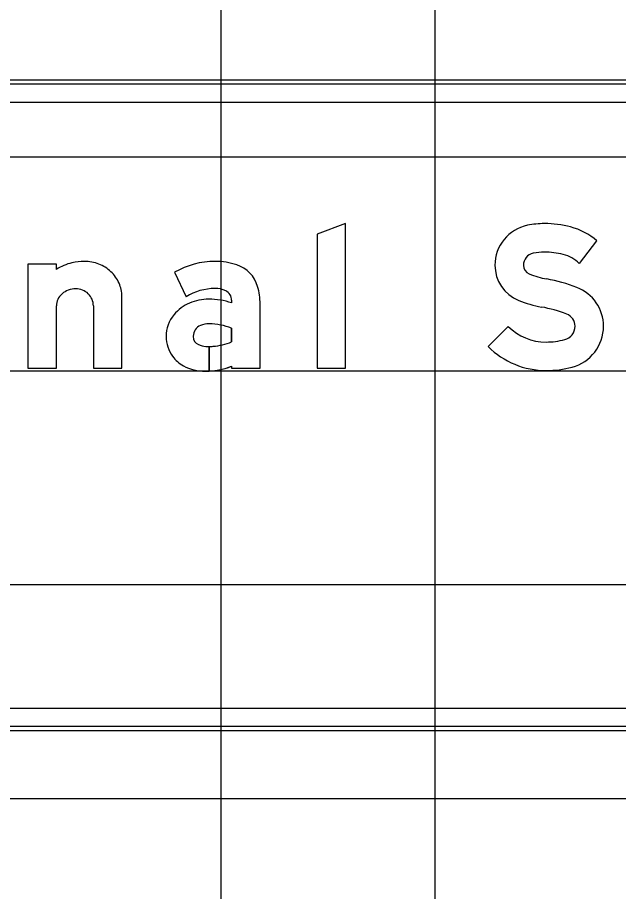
# Model space of a CAD drawing. Extents: x 1797809 to 2198143, y 249608 to 1237864.
# Drawn here: x 2196308.8 to 2196314.42, y 1237293.24 to 1237301.41 of the extents above; entities that cross this region are included whole.
import ezdxf

# ---------------------------------------------------------------- set-up
doc = ezdxf.new("R2010")
doc.units = 0
for name, color, linetype in [('GSBWFILL', 7, 'Continuous'), ('GSCOLORFILL', 7, 'Continuous'), ('GSDIMS', 7, 'Continuous'), ('GSOUTLINE', 7, 'Continuous'), ('GSSHT', 7, 'Continuous')]:
    doc.layers.add(name, color=color, linetype=linetype)

msp = doc.modelspace()

# ---------------------------------------------------------------- linework, layer by layer
at = {"layer": 'GSBWFILL'}
msp.add_line((2196309.5129, 1237298.7129), (2196309.5129, 1237298.1287), dxfattribs=at)
msp.add_lwpolyline([(2196311.8705, 1237298.1287), (2196311.8705, 1237299.484), (2196311.6041, 1237299.383), (2196311.6041, 1237298.1287)], close=True, dxfattribs=at)
for points in [[(2196314.0551, 1237299.1091), (2196314.2198, 1237299.3193)], [(2196309.1666, 1237299.053), (2196309.1666, 1237299.1011), (2196308.9002, 1237299.1011), (2196308.9002, 1237298.1287), (2196309.1666, 1237298.1287), (2196309.1666, 1237298.7129)], [(2196310.2724, 1237299.0277), (2196310.3793, 1237298.7968)], [(2196309.5129, 1237298.1287), (2196309.7793, 1237298.1287), (2196309.7793, 1237298.8006)], [(2196310.8049, 1237298.7644), (2196310.8049, 1237298.7398)], [(2196310.8049, 1237298.1474), (2196310.8049, 1237298.1287), (2196311.0713, 1237298.1287), (2196311.0713, 1237298.7298)], [(2196310.8049, 1237298.504), (2196310.8049, 1237298.3746)], [(2196313.3901, 1237298.5202), (2196313.2025, 1237298.331)], [(2196310.5952, 1237298.103), (2196310.5952, 1237298.3315)], [(2196310.5953, 1237298.3315), (2196310.5953, 1237298.103)]]:
    msp.add_lwpolyline(points, dxfattribs=at)
for centre, radius, start, end in [((2196313.6475, 1237299.0919), 0.3816, 101.61719, 180), ((2196313.7286, 1237298.697), 0.7847, 90, 101.61719), ((2196313.7286, 1237298.5195), 0.9622, 75.27778, 90), ((2196313.8179, 1237298.8593), 0.6109, 48.85971, 75.27778), ((2196313.6475, 1237299.0919), 0.1152, 101.61719, 180), ((2196313.7286, 1237298.697), 0.5183, 90, 101.61719), ((2196313.7286, 1237298.5195), 0.6958, 75.27778, 90), ((2196313.8179, 1237298.8593), 0.3445, 46.49255, 75.27778), ((2196313.6194, 1237299.0919), 0.3535, 180, 248.20794), ((2196313.6194, 1237299.0919), 0.0871, 180, 248.20794), ((2196313.9097, 1237299.818), 0.8691, 248.20794, 259.44884), ((2196313.4536, 1237297.3694), 1.6216, 69.11292, 79.44884), ((2196313.8934, 1237298.5219), 0.3881, 0, 69.11292), ((2196313.9097, 1237299.818), 1.1355, 248.20794, 259.44884), ((2196313.4536, 1237297.3694), 1.3552, 69.11292, 79.44884), ((2196313.8934, 1237298.5219), 0.1217, 360, 69.11292), ((2196313.7449, 1237298.8781), 0.5039, 225.25279, 270), ((2196313.8857, 1237298.5219), 0.1293, 284.89259, 360), ((2196313.8857, 1237298.5219), 0.3957, 284.89259, 360), ((2196313.7449, 1237299.0517), 0.6775, 270, 284.89259), ((2196313.7449, 1237298.8781), 0.7703, 225.25279, 270), ((2196313.7449, 1237299.0517), 0.9439, 270, 284.89259)]:
    msp.add_arc(centre, radius, start, end, dxfattribs=at)
for centre, major_axis, ratio, start_param, end_param in [((2196309.4243, 1237298.6484), (0, 0.4797), 0.999993, 0.235088, 0.567132), ((2196309.4288, 1237298.5949), (0, 0.5328), 0.999993, 0, 0.219986), ((2196309.4288, 1237298.7527), (0, 0.375), 0.999993, 5.914285, 6.283185), ((2196309.4378, 1237298.7761), (0, 0.35), 0.999993, 5.532258, 5.914285), ((2196310.6502, 1237298.3642), (0, 0.7635), 0.999995, 0, 0.517719), ((2196310.6502, 1237298.4757), (0, 0.652), 0.999995, 5.96613, 6.283185), ((2196309.4518, 1237298.791), (0, 0.3295), 0.999993, 5.130076, 5.532258), ((2196310.7601, 1237298.8105), (0, 0.2997), 0.999995, 4.997165, 5.96613), ((2196309.3404, 1237298.687), (0, 0.1833), 0.999993, 0.345704, 0.715718), ((2196309.3493, 1237298.6621), (0, 0.2097), 0.999993, 0, 0.345704), ((2196309.3493, 1237298.7036), (0, 0.1683), 0.999993, 5.900624, 6.283185), ((2196309.3512, 1237298.7081), (0, 0.1634), 0.999993, 5.51227, 5.900624), ((2196309.4734, 1237298.8006), (0, 0.3059), 0.999993, 4.712389, 5.130076), ((2196310.6502, 1237298.3642), (0, 0.5104), 0.999995, 0, 0.559495), ((2196310.6598, 1237298.6731), (0, 0.2018), 0.999995, 5.822746, 6.330435), ((2196310.705, 1237298.7644), (0, 0.0999), 0.999995, 4.712389, 5.822746), ((2196310.4843, 1237298.7298), (0, 0.587), 0.999995, 4.712389, 4.997165), ((2196309.3053, 1237298.7129), (0, 0.1388), 0.999993, 1.126231, 1.570796), ((2196309.3266, 1237298.7028), (0, 0.1623), 0.999993, 0.715718, 1.126231), ((2196309.354, 1237298.711), (0, 0.1593), 0.999993, 5.115435, 5.51227), ((2196309.3584, 1237298.7129), (0, 0.1545), 0.999993, 4.712389, 5.115435), ((2196310.5913, 1237298.3179), (0, 0.4568), 0.999995, 0, 0.404512), ((2196310.5913, 1237298.1022), (0, 0.6725), 0.999995, 5.959871, 6.283185), ((2196310.56, 1237298.3859), (0, 0.382), 0.999995, 0.399285, 0.87593), ((2196310.513, 1237298.425), (0, 0.3208), 0.999995, 0.87593, 1.570796), ((2196310.5585, 1237298.4253), (0, 0.1132), 0.999995, 0.408547, 1.530785), ((2196310.5901, 1237298.3525), (0, 0.1926), 0.999995, 6.259455, 6.691732), ((2196310.5761, 1237297.8904), (0, 0.6549), 0.999995, 5.926185, 6.254823), ((2196310.4989, 1237298.425), (0, 0.3066), 0.999995, 1.570796, 2.21394), ((2196310.5659, 1237298.425), (0, 0.1206), 0.999995, 1.530785, 1.570796), ((2196310.5252, 1237298.425), (0, 0.0799), 0.999995, 1.570796, 2.757027), ((2196310.5797, 1237298.9476), (0, 0.6157), 0.999995, 3.228562, 3.516221), ((2196310.5952, 1237298.5979), (0, 0.2664), 0.999995, 2.757027, 3.141593), ((2196310.5952, 1237298.5979), (0, 0.2664), 0.999995, 3.141843, 3.28451), ((2196310.5261, 1237298.4454), (0, 0.3406), 0.999995, 2.21394, 2.611125), ((2196310.561, 1237298.5604), (0, 0.4583), 0.999995, 2.672443, 3.141593), ((2196310.561, 1237298.782), (0, 0.6799), 0.999995, 3.192057, 3.508644), ((2196310.561, 1237298.782), (0, 0.6799), 0.999995, 3.141593, 3.191959)]:
    msp.add_ellipse(centre, major_axis=major_axis, ratio=ratio, start_param=start_param, end_param=end_param, dxfattribs=at)
at = {"layer": 'GSCOLORFILL'}
for p, q in [((2196318.3697, 1237300.7844), (2196303.0434, 1237300.7844)), ((2196303.0434, 1237300.6179), (2196318.3697, 1237300.6179)), ((2196309.5129, 1237298.7129), (2196309.5129, 1237298.1287)), ((2196318.3697, 1237294.9486), (2196303.045, 1237294.9486)), ((2196303.045, 1237294.7821), (2196318.3697, 1237294.7821))]:
    msp.add_line(p, q, dxfattribs=at)
msp.add_lwpolyline([(2196311.8705, 1237298.1287), (2196311.8705, 1237299.484), (2196311.6041, 1237299.383), (2196311.6041, 1237298.1287)], close=True, dxfattribs=at)
for points in [[(2196314.0551, 1237299.1091), (2196314.2198, 1237299.3193)], [(2196309.1666, 1237299.053), (2196309.1666, 1237299.1011), (2196308.9002, 1237299.1011), (2196308.9002, 1237298.1287), (2196309.1666, 1237298.1287), (2196309.1666, 1237298.7129)], [(2196310.2724, 1237299.0277), (2196310.3793, 1237298.7968)], [(2196309.5129, 1237298.1287), (2196309.7793, 1237298.1287), (2196309.7793, 1237298.8006)], [(2196310.8049, 1237298.7644), (2196310.8049, 1237298.7398)], [(2196310.8049, 1237298.1474), (2196310.8049, 1237298.1287), (2196311.0713, 1237298.1287), (2196311.0713, 1237298.7298)], [(2196310.8049, 1237298.504), (2196310.8049, 1237298.3746)], [(2196313.3901, 1237298.5202), (2196313.2025, 1237298.331)], [(2196310.5952, 1237298.103), (2196310.5952, 1237298.3315)], [(2196310.5953, 1237298.3315), (2196310.5953, 1237298.103)]]:
    msp.add_lwpolyline(points, dxfattribs=at)
for centre, radius, start, end in [((2196313.6475, 1237299.0919), 0.3816, 101.61719, 180), ((2196313.7286, 1237298.697), 0.7847, 90, 101.61719), ((2196313.7286, 1237298.5195), 0.9622, 75.27778, 90), ((2196313.8179, 1237298.8593), 0.6109, 48.85971, 75.27778), ((2196313.6475, 1237299.0919), 0.1152, 101.61719, 180), ((2196313.7286, 1237298.697), 0.5183, 90, 101.61719), ((2196313.7286, 1237298.5195), 0.6958, 75.27778, 90), ((2196313.8179, 1237298.8593), 0.3445, 46.49255, 75.27778), ((2196313.6194, 1237299.0919), 0.3535, 180, 248.20794), ((2196313.6194, 1237299.0919), 0.0871, 180, 248.20794), ((2196313.9097, 1237299.818), 0.8691, 248.20794, 259.44884), ((2196313.4536, 1237297.3694), 1.6216, 69.11292, 79.44884), ((2196313.8934, 1237298.5219), 0.3881, 0, 69.11292), ((2196313.9097, 1237299.818), 1.1355, 248.20794, 259.44884), ((2196313.4536, 1237297.3694), 1.3552, 69.11292, 79.44884), ((2196313.8934, 1237298.5219), 0.1217, 360, 69.11292), ((2196313.7449, 1237298.8781), 0.5039, 225.25279, 270), ((2196313.8857, 1237298.5219), 0.1293, 284.89259, 360), ((2196313.8857, 1237298.5219), 0.3957, 284.89259, 360), ((2196313.7449, 1237299.0517), 0.6775, 270, 284.89259), ((2196313.7449, 1237298.8781), 0.7703, 225.25279, 270), ((2196313.7449, 1237299.0517), 0.9439, 270, 284.89259)]:
    msp.add_arc(centre, radius, start, end, dxfattribs=at)
for centre, major_axis, ratio, start_param, end_param in [((2196309.4243, 1237298.6484), (0, 0.4797), 0.999993, 0.235088, 0.567132), ((2196309.4288, 1237298.5949), (0, 0.5328), 0.999993, 0, 0.219986), ((2196309.4288, 1237298.7527), (0, 0.375), 0.999993, 5.914285, 6.283185), ((2196309.4378, 1237298.7761), (0, 0.35), 0.999993, 5.532258, 5.914285), ((2196310.6502, 1237298.3642), (0, 0.7635), 0.999995, 0, 0.517719), ((2196310.6502, 1237298.4757), (0, 0.652), 0.999995, 5.96613, 6.283185), ((2196309.4518, 1237298.791), (0, 0.3295), 0.999993, 5.130076, 5.532258), ((2196310.7601, 1237298.8105), (0, 0.2997), 0.999995, 4.997165, 5.96613), ((2196309.3404, 1237298.687), (0, 0.1833), 0.999993, 0.345704, 0.715718), ((2196309.3493, 1237298.6621), (0, 0.2097), 0.999993, 0, 0.345704), ((2196309.3493, 1237298.7036), (0, 0.1683), 0.999993, 5.900624, 6.283185), ((2196309.3512, 1237298.7081), (0, 0.1634), 0.999993, 5.51227, 5.900624), ((2196309.4734, 1237298.8006), (0, 0.3059), 0.999993, 4.712389, 5.130076), ((2196310.6502, 1237298.3642), (0, 0.5104), 0.999995, 0, 0.559495), ((2196310.6598, 1237298.6731), (0, 0.2018), 0.999995, 5.822746, 6.330435), ((2196310.705, 1237298.7644), (0, 0.0999), 0.999995, 4.712389, 5.822746), ((2196310.4843, 1237298.7298), (0, 0.587), 0.999995, 4.712389, 4.997165), ((2196309.3053, 1237298.7129), (0, 0.1388), 0.999993, 1.126231, 1.570796), ((2196309.3266, 1237298.7028), (0, 0.1623), 0.999993, 0.715718, 1.126231), ((2196309.354, 1237298.711), (0, 0.1593), 0.999993, 5.115435, 5.51227), ((2196309.3584, 1237298.7129), (0, 0.1545), 0.999993, 4.712389, 5.115435), ((2196310.5913, 1237298.3179), (0, 0.4568), 0.999995, 0, 0.404512), ((2196310.5913, 1237298.1022), (0, 0.6725), 0.999995, 5.959871, 6.283185), ((2196310.56, 1237298.3859), (0, 0.382), 0.999995, 0.399285, 0.87593), ((2196310.513, 1237298.425), (0, 0.3208), 0.999995, 0.87593, 1.570796), ((2196310.5585, 1237298.4253), (0, 0.1132), 0.999995, 0.408547, 1.530785), ((2196310.5901, 1237298.3525), (0, 0.1926), 0.999995, 6.259455, 6.691732), ((2196310.5761, 1237297.8904), (0, 0.6549), 0.999995, 5.926185, 6.254823), ((2196310.4989, 1237298.425), (0, 0.3066), 0.999995, 1.570796, 2.21394), ((2196310.5659, 1237298.425), (0, 0.1206), 0.999995, 1.530785, 1.570796), ((2196310.5252, 1237298.425), (0, 0.0799), 0.999995, 1.570796, 2.757027), ((2196310.5797, 1237298.9476), (0, 0.6157), 0.999995, 3.228562, 3.516221), ((2196310.5952, 1237298.5979), (0, 0.2664), 0.999995, 2.757027, 3.141593), ((2196310.5952, 1237298.5979), (0, 0.2664), 0.999995, 3.141843, 3.28451), ((2196310.5261, 1237298.4454), (0, 0.3406), 0.999995, 2.21394, 2.611125), ((2196310.561, 1237298.5604), (0, 0.4583), 0.999995, 2.672443, 3.141593), ((2196310.561, 1237298.782), (0, 0.6799), 0.999995, 3.192057, 3.508644), ((2196310.561, 1237298.782), (0, 0.6799), 0.999995, 3.141593, 3.191959)]:
    msp.add_ellipse(centre, major_axis=major_axis, ratio=ratio, start_param=start_param, end_param=end_param, dxfattribs=at)
at = {"layer": 'GSDIMS'}
for p, q in [((2196286.0795, 1237300.8249), (2196326.215, 1237300.8249)), ((2196286.0795, 1237294.7416), (2196326.215, 1237294.7416))]:
    msp.add_line(p, q, dxfattribs=at)
at = {"layer": 'GSOUTLINE'}
msp.add_line((2196309.5129, 1237298.7129), (2196309.5129, 1237298.1287), dxfattribs=at)
msp.add_lwpolyline([(2196311.8705, 1237298.1287), (2196311.8705, 1237299.484), (2196311.6041, 1237299.383), (2196311.6041, 1237298.1287)], close=True, dxfattribs=at)
for points in [[(2196314.0551, 1237299.1091), (2196314.2198, 1237299.3193)], [(2196309.1666, 1237299.053), (2196309.1666, 1237299.1011), (2196308.9002, 1237299.1011), (2196308.9002, 1237298.1287), (2196309.1666, 1237298.1287), (2196309.1666, 1237298.7129)], [(2196310.2724, 1237299.0277), (2196310.3793, 1237298.7968)], [(2196309.5129, 1237298.1287), (2196309.7793, 1237298.1287), (2196309.7793, 1237298.8006)], [(2196310.8049, 1237298.7644), (2196310.8049, 1237298.7398)], [(2196310.8049, 1237298.1474), (2196310.8049, 1237298.1287), (2196311.0713, 1237298.1287), (2196311.0713, 1237298.7298)], [(2196310.8049, 1237298.3746), (2196310.8049, 1237298.504)], [(2196313.3901, 1237298.5202), (2196313.2025, 1237298.331)]]:
    msp.add_lwpolyline(points, dxfattribs=at)
for centre, radius, start, end in [((2196313.6475, 1237299.0919), 0.3816, 101.61719, 180), ((2196313.7286, 1237298.697), 0.7847, 90, 101.61719), ((2196313.7286, 1237298.5195), 0.9622, 75.27778, 90), ((2196313.8179, 1237298.8593), 0.6109, 48.85971, 75.27778), ((2196313.6475, 1237299.0919), 0.1152, 101.61719, 180), ((2196313.7286, 1237298.697), 0.5183, 90, 101.61719), ((2196313.7286, 1237298.5195), 0.6958, 75.27778, 90), ((2196313.8179, 1237298.8593), 0.3445, 46.49255, 75.27778), ((2196313.6194, 1237299.0919), 0.3535, 180, 248.20794), ((2196313.6194, 1237299.0919), 0.0871, 180, 248.20794), ((2196313.9097, 1237299.818), 0.8691, 248.20794, 259.44884), ((2196313.4536, 1237297.3694), 1.6216, 69.11292, 79.44884), ((2196313.8934, 1237298.5219), 0.3881, 0, 69.11292), ((2196313.9097, 1237299.818), 1.1355, 248.20794, 259.44884), ((2196313.4536, 1237297.3694), 1.3552, 69.11292, 79.44884), ((2196313.8934, 1237298.5219), 0.1217, 360, 69.11292), ((2196313.7449, 1237298.8781), 0.5039, 225.25279, 270), ((2196313.8857, 1237298.5219), 0.1293, 284.89259, 360), ((2196313.8857, 1237298.5219), 0.3957, 284.89259, 360), ((2196313.7449, 1237299.0517), 0.6775, 270, 284.89259), ((2196313.7449, 1237298.8781), 0.7703, 225.25279, 270), ((2196313.7449, 1237299.0517), 0.9439, 270, 284.89259)]:
    msp.add_arc(centre, radius, start, end, dxfattribs=at)
for centre, major_axis, ratio, start_param, end_param in [((2196309.4243, 1237298.6484), (0, 0.4797), 0.999993, 0.235088, 0.567132), ((2196309.4288, 1237298.5949), (0, 0.5328), 0.999993, 0, 0.219986), ((2196309.4288, 1237298.7527), (0, 0.375), 0.999993, 5.914285, 6.283185), ((2196309.4378, 1237298.7761), (0, 0.35), 0.999993, 5.532258, 5.914285), ((2196310.6502, 1237298.3642), (0, 0.7635), 0.999995, 6.283185, 6.800904), ((2196310.6502, 1237298.4757), (0, 0.652), 0.999995, 5.96613, 6.283185), ((2196309.4518, 1237298.791), (0, 0.3295), 0.999993, 5.130076, 5.532258), ((2196310.7601, 1237298.8105), (0, 0.2997), 0.999995, 4.997165, 5.96613), ((2196309.3404, 1237298.687), (0, 0.1833), 0.999993, 0.345704, 0.715718), ((2196309.3493, 1237298.6621), (0, 0.2097), 0.999993, 0, 0.345704), ((2196309.3493, 1237298.7036), (0, 0.1683), 0.999993, 5.900624, 6.283185), ((2196309.3512, 1237298.7081), (0, 0.1634), 0.999993, 5.51227, 5.900624), ((2196309.4734, 1237298.8006), (0, 0.3059), 0.999993, 4.712389, 5.130076), ((2196310.6502, 1237298.3642), (0, 0.5104), 0.999995, 0, 0.559495), ((2196310.6598, 1237298.6731), (0, 0.2018), 0.999995, 5.822746, 6.330435), ((2196310.705, 1237298.7644), (0, 0.0999), 0.999995, 4.712389, 5.822746), ((2196310.4843, 1237298.7298), (0, 0.587), 0.999995, 4.712389, 4.997165), ((2196309.3053, 1237298.7129), (0, 0.1388), 0.999993, 1.126231, 1.570796), ((2196309.3266, 1237298.7028), (0, 0.1623), 0.999993, 0.715718, 1.126231), ((2196309.354, 1237298.711), (0, 0.1593), 0.999993, 5.115435, 5.51227), ((2196309.3584, 1237298.7129), (0, 0.1545), 0.999993, 4.712389, 5.115435), ((2196310.5913, 1237298.3179), (0, 0.4568), 0.999995, 0, 0.404512), ((2196310.5913, 1237298.1022), (0, 0.6725), 0.999995, 5.959871, 6.283185), ((2196310.56, 1237298.3859), (0, 0.382), 0.999995, 0.399285, 0.87593), ((2196310.513, 1237298.425), (0, 0.3208), 0.999995, 0.87593, 1.570796), ((2196310.5585, 1237298.4253), (0, 0.1132), 0.999995, 0.408547, 1.530785), ((2196310.5901, 1237298.3525), (0, 0.1926), 0.999995, 6.25958, 6.691732), ((2196310.5944, 1237298.535), (0, 0.00999), 0.999995, 6.254787, 6.25958), ((2196310.5761, 1237297.8904), (0, 0.6549), 0.999995, 5.926185, 6.254787), ((2196310.4989, 1237298.425), (0, 0.3066), 0.999995, 1.570796, 2.21394), ((2196310.5659, 1237298.425), (0, 0.1206), 0.999995, 1.530785, 1.570796), ((2196310.5252, 1237298.425), (0, 0.0799), 0.999995, 1.570796, 2.757027), ((2196310.5797, 1237298.9476), (0, 0.6157), 0.999995, 3.228562, 3.516221), ((2196310.5952, 1237298.5979), (0, 0.2664), 0.999995, 2.757027, 3.28451), ((2196310.5261, 1237298.4454), (0, 0.3406), 0.999995, 2.21394, 2.611125), ((2196310.561, 1237298.5604), (0, 0.4583), 0.999995, 2.672443, 3.141593), ((2196310.561, 1237298.782), (0, 0.6799), 0.999995, 3.141593, 3.508644)]:
    msp.add_ellipse(centre, major_axis=major_axis, ratio=ratio, start_param=start_param, end_param=end_param, dxfattribs=at)
at = {"layer": 'GSSHT'}
for p, q in [((2196310.7065, 1237258.1062), (2196310.7065, 1237318.1062)), ((2196312.7065, 1237258.1062), (2196312.7065, 1237318.1062)), ((2196264.7065, 1237300.1062), (2196394.7065, 1237300.1062)), ((2196264.7065, 1237298.1062), (2196394.7065, 1237298.1062)), ((2196264.7065, 1237296.1062), (2196394.7065, 1237296.1062)), ((2196264.7065, 1237294.1062), (2196394.7065, 1237294.1062))]:
    msp.add_line(p, q, dxfattribs=at)

doc.saveas('drawing.dxf')
